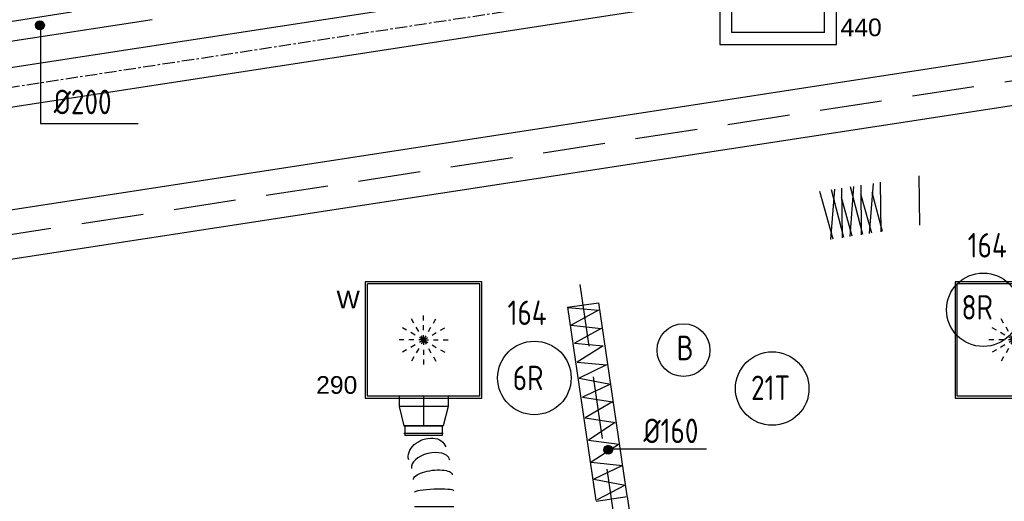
# Model space of a CAD drawing. Extents: x -156717 to 425753, y -51191 to 363295.
# Tile 414 of 502: x 215036 to 220057, y 116267 to 118724. Entities that reach past the tile are written whole.
import ezdxf
from ezdxf.enums import TextEntityAlignment as Align
from ezdxf.lldxf.tags import DXFTag

# ---------------------------------------------------------------- set-up
doc = ezdxf.new("R2010")
doc.units = 0
doc.header["$LTSCALE"] = 50
for name, pattern in [('CENTER', [2, 1.25, -0.25, 0.25, -0.25]), ('HIDDEN', [9.525, 6.35, -3.175]), ('STREEPJES', [0.1, 0.05, -0.05])]:
    doc.linetypes.add(name, pattern=pattern)
doc.layers.get('0').update_dxf_attribs({"linetype": 'CONTINUOUS'})
for name, color, linetype in [('57---0--VENTINST', 4, 'CONTINUOUS'), ('57LB', 4, 'CONTINUOUS'), ('WL570---_RETOUR_RST', 2, 'CONTINUOUS'), ('WL570---_RETOUR_RST_HL', 1, 'CONTINUOUS'), ('WL570---_TOEVOER', 3, 'CONTINUOUS'), ('WL570---_TOEVOER_RST', 2, 'CONTINUOUS'), ('WL570---_TOEVOER_RST_HL', 1, 'CONTINUOUS'), ('WM570---_RETOUR_RST_PR', 1, 'CONTINUOUS'), ('WM570---_TOEVOER_PR', 1, 'CONTINUOUS'), ('WM570---_TOEVOER_RST_PR', 1, 'CONTINUOUS')]:
    doc.layers.add(name, color=color, linetype=linetype)
doc.styles.add('BURO-018', font='ARIAL.TTF', dxfattribs={"height": 63})
doc.styles.add('ISO25', font='ISO', dxfattribs={"width": 0.9})
tags = doc.linetypes.add('CENTER2', pattern=[28.575, 19.05, -3.175, 3.175, -3.175]).pattern_tags.tags
tags[10:11] = [DXFTag(74, 4), DXFTag(75, 0), DXFTag(340, '0'), DXFTag(46, 1.0), DXFTag(50, 0.0), DXFTag(44, 0.0), DXFTag(45, 0.0)]
tags[8:9] = [DXFTag(74, 4), DXFTag(75, 0), DXFTag(340, '0'), DXFTag(46, 1.0), DXFTag(50, 0.0), DXFTag(44, 0.0), DXFTag(45, 0.0)]
tags[6:7] = [DXFTag(74, 4), DXFTag(75, 0), DXFTag(340, '0'), DXFTag(46, 1.0), DXFTag(50, 0.0), DXFTag(44, 0.0), DXFTag(45, 0.0)]
tags[4:5] = [DXFTag(74, 4), DXFTag(75, 0), DXFTag(340, '0'), DXFTag(46, 1.0), DXFTag(50, 0.0), DXFTag(44, 0.0), DXFTag(45, 0.0)]

# ---------------------------------------------------------------- blocks, each defined once
blk = doc.blocks.new('CIRC1MM')
at = {"color": 2, "linetype": 'Continuous'}
for p, q in [((-0.5, 0), (0.5, 0)), ((-0.49, 0.1), (0.49, 0.1)), ((-0.46, 0.2), (0.46, 0.2)), ((-0.4, 0.3), (0.4, 0.3)), ((-0.3, 0.4), (0.3, 0.4)), ((-0.49, -0.1), (0.49, -0.1)), ((-0.46, -0.2), (0.46, -0.2)), ((-0.4, -0.3), (0.4, -0.3)), ((-0.3, -0.4), (0.3, -0.4))]:
    blk.add_line(p, q, dxfattribs=at)
blk.add_circle((0, 0), 0.5, dxfattribs=at)
blk = doc.blocks.new('*U2524')
at = {"color": 0, "ltscale": 10}
for p, q in [((297.5, 297.5, -2782.5), (-297.5, 297.5, -2782.5)), ((-297.5, 297.5, -2782.5), (-297.5, -297.5, -2782.5)), ((286.5, 286.5, -2782.5), (-286.5, 286.5, -2782.5)), ((-286.5, -286.5, -2782.5), (-286.5, 286.5, -2782.5)), ((286.5, -286.5, -2782.5), (286.5, 286.5, -2782.5)), ((297.5, -297.5, -2782.5), (297.5, 297.5, -2782.5)), ((-297.5, -297.5, -2782.5), (297.5, -297.5, -2782.5)), ((286.5, -286.5, -2782.5), (-286.5, -286.5, -2782.5))]:
    blk.add_line(p, q, dxfattribs=at)
at = {"color": 8, "linetype": 'STREEPJES', "ltscale": 10}
for q in [(-62.5, 108.3, -2782.5), (0, 125, -2782.5), (62.5, 108.3, -2782.5), (-108.3, 62.5, -2782.5), (108.3, 62.5, -2782.5), (-125, 0, -2782.5), (-108.3, -62.5, -2782.5), (-62.5, -108.3, -2782.5), (0, -125, -2782.5), (62.5, -108.3, -2782.5), (108.3, -62.5, -2782.5), (125, 0, -2782.5)]:
    blk.add_line((0, 0, -2782.5), q, dxfattribs=at)
at = {"layer": 'WL570---_TOEVOER_RST_HL', "linetype": 'CENTER2'}
blk.add_circle((0, 0, -2782.5), 0.075, dxfattribs=at)
at = {"layer": 'WL570---_TOEVOER_RST', "color": 1, "style": 'BURO-018'}
for tag in ['MC', 'Q']:
    blk.add_attdef(tag, text='', height=90, dxfattribs=at).set_placement((0, 0), align=Align.MIDDLE)
at = {"layer": 'WM570---_TOEVOER_RST_PR', "color": 1, "style": 'BURO-018'}
blk.add_attdef('POSNR', text='', height=90, dxfattribs=at).set_placement((0, 0), align=Align.MIDDLE)
blk = doc.blocks.new('*U2538')
at = {"color": 0, "ltscale": 10}
for p, q in [((-53, 125, -2805), (0, 125, -2805)), ((-53, 125, -2805), (-53, -125, -2805)), ((0, 125, -2805), (99.1, 100, -2805)), ((0, 125, -2805), (0, -125, -2805)), ((0, 125, -2805), (0, -125, -2805)), ((0, 125, -2805), (0, -125, -2805)), ((99.1, 100, -2805), (99.1, -100, -2805)), ((99.1, 100, -2805), (99.1, -100, -2805)), ((99.1, 95, -2805), (148.6, 95, -2805)), ((148.6, 95, -2805), (148.6, -95, -2805)), ((148.6, 95, -2805), (148.6, -95, -2805)), ((0, -125, -2805), (99.1, -100, -2805)), ((99.1, -95, -2805), (148.6, -95, -2805)), ((-53, -125, -2805), (0, -125, -2805))]:
    blk.add_line(p, q, dxfattribs=at)
at = {"layer": 'WL570---_TOEVOER_RST_HL', "linetype": 'CENTER2'}
for p, q in [((-53, 0, -2805), (0, 0, -2805)), ((0, 0, -2805), (99.1, 0, -2805))]:
    blk.add_line(p, q, dxfattribs=at)
blk.add_circle((99.1, 0, -2805), 0.075, dxfattribs=at)
at = {"layer": 'WM570---_TOEVOER_RST_PR', "color": 1, "style": 'BURO-018'}
blk.add_attdef('POSNR', text='', height=90, dxfattribs=at).set_placement((0, 0), align=Align.MIDDLE)
blk = doc.blocks.new('*U2541')
at = {"color": 0, "ltscale": 10}
for p, q in [((565.3, 153.4, -2960), (565.3, -46.6, -2960)), ((602.8, 153.4, -2960), (602.8, -46.6, -2960)), ((0, 100, -2960), (0, -100, -2960)), ((38.3, 100, -2960), (38.3, -100, -2960)), ((115, 100, -2960), (115, -100, -2960)), ((191.7, 100, -2960), (191.7, -100, -2960)), ((272, -100, -2960), (272.2, -100, -2960))]:
    blk.add_line(p, q, dxfattribs=at)
at = {"color": 0, "ltscale": 10, "extrusion": (0, 0, -1)}
for centre, major_axis, ratio, start_param, end_param in [((341.4, 6.2, -2960), (13, -99.2), 0.350406, 3.15806, 6.299653), ((463.1, 35, -2960), (37.8, -92.8), 0.732009, 3.206781, 6.348374)]:
    blk.add_ellipse(centre, major_axis=major_axis, ratio=ratio, start_param=start_param, end_param=end_param, dxfattribs=at)
at = {"color": 0, "ltscale": 10}
for centre, major_axis, ratio, start_param, end_param in [((407.9, 18.1, -2960), (23.6, -97.3), 0.55915, 0.033556, 3.108037), ((267.9, 0, -2960), (-4.2, 100), 0.119331, 3.146582, 6.278196), ((407.9, 18.1, -2960), (23.6, -97.3), 0.55915, 6.249629, 6.316741)]:
    blk.add_ellipse(centre, major_axis=major_axis, ratio=ratio, start_param=start_param, end_param=end_param, dxfattribs=at)
at = {"layer": 'WM570---_TOEVOER_PR', "color": 1, "style": 'BURO-018'}
blk.add_attdef('POSNR', text='', height=90, dxfattribs=at).set_placement((0, 0), align=Align.MIDDLE)
blk = doc.blocks.new('*U2328')
at = {"color": 0, "ltscale": 10}
for p, q in [((297.5, 297.5, -2757.5), (-297.5, 297.5, -2757.5)), ((-297.5, 297.5, -2757.5), (-297.5, -297.5, -2757.5)), ((297.5, -297.5, -2757.5), (297.5, 297.5, -2757.5)), ((236.5, 236.5, -2757.5), (-236.5, 236.5, -2757.5)), ((-236.5, -236.5, -2757.5), (-236.5, 236.5, -2757.5)), ((236.5, -236.5, -2757.5), (236.5, 236.5, -2757.5)), ((236.5, -236.5, -2757.5), (-236.5, -236.5, -2757.5)), ((-297.5, -297.5, -2757.5), (297.5, -297.5, -2757.5))]:
    blk.add_line(p, q, dxfattribs=at)
at = {"color": 8, "linetype": 'STREEPJES', "ltscale": 10}
for q in [(-50, 86.6, -2757.5), (0, 100, -2757.5), (50, 86.6, -2757.5), (-100, 0, -2757.5), (-86.6, 50, -2757.5), (-86.6, -50, -2757.5), (-50, -86.6, -2757.5), (86.6, 50, -2757.5), (0, -100, -2757.5), (50, -86.6, -2757.5), (86.6, -50, -2757.5), (100, 0, -2757.5)]:
    blk.add_line((0, 0, -2757.5), q, dxfattribs=at)
at = {"layer": 'WL570---_RETOUR_RST_HL', "linetype": 'CENTER2'}
blk.add_circle((0, 0, -2757.5), 0.075, dxfattribs=at)
at = {"layer": 'WL570---_RETOUR_RST', "color": 1, "style": 'BURO-018'}
for tag in ['MC', 'Q']:
    blk.add_attdef(tag, text='', height=90, dxfattribs=at).set_placement((0, 0), align=Align.MIDDLE)
at = {"layer": 'WM570---_RETOUR_RST_PR', "color": 1, "style": 'BURO-018'}
blk.add_attdef('POSNR', text='', height=90, dxfattribs=at).set_placement((0, 0), align=Align.MIDDLE)

msp = doc.modelspace()

# ---------------------------------------------------------------- linework, layer by layer
at = {"layer": '57---0--VENTINST', "color": 8, "linetype": 'Continuous'}
for p, q in [((211795.48565, 117989.92326), (218961.38326, 119091.01885)), ((211825.8607, 117792.24333), (218991.75831, 118893.33892))]:
    msp.add_line(p, q, dxfattribs=at)
at = {"layer": '57---0--VENTINST', "color": 8, "linetype": 'CENTER'}
msp.add_line((211810.67318, 117891.08329), (218976.57078, 118992.17889), dxfattribs=at)
at = {"layer": '57LB', "color": 8, "linetype": 'HIDDEN'}
for p, q in [((216712.11509, 118979.1296), (211174.53019, 118128.23685)), ((221314.29727, 118598.67377), (213378.27174, 117379.24207)), ((217891.48254, 117373.08294), (218118.42529, 115826.06123))]:
    msp.add_line(p, q, dxfattribs=at)
at = {"layer": '57LB', "color": 8}
for p, q in [((215710.55244, 118724.0581), (211186.73417, 118028.93844)), ((221101.89271, 118693.82299), (213359.28734, 117502.79203)), ((220217.13732, 118303.6196), (213397.25615, 117255.69211))]:
    msp.add_line(p, q, dxfattribs=at)
at = {"layer": '57LB', "color": 8, "linetype": 'Continuous'}
for p, q in [((215142.01213, 118701.66039), (215142.01213, 118194.4226)), ((215142.01213, 118194.4226), (215639.24039, 118194.4226)), ((219621.65851, 117927.78626), (219623.55607, 117675.21822)), ((219190.15412, 117859.10874), (219170.64178, 117603.29543)), ((219237.89341, 117613.48929), (219175.31943, 117856.86013)), ((219227.4146, 117864.75661), (219229.31216, 117612.18856)), ((219288.34452, 117873.99223), (219268.83218, 117618.17892)), ((219335.60823, 117628.30069), (219273.03425, 117871.67153)), ((219325.48096, 117879.62129), (219327.37852, 117627.05325)), ((219387.29296, 117888.99062), (219367.78062, 117633.17731)), ((219424.55343, 117894.63849), (219426.451, 117642.07044)), ((219183.37977, 117605.22623), (219116.36869, 117847.92451)), ((219281.06888, 117620.03374), (219226.55633, 117817.46532)), ((219380.5186, 117635.10811), (219325.61781, 117833.9458)), ((219435.03225, 117643.37117), (219383.76668, 117842.75988)), ((217829.66476, 117257.15254), (217987.97047, 117280.37545)), ((217829.66476, 117257.15254), (217974.21161, 116271.80662)), ((217831.06619, 117256.05545), (217987.59029, 117242.57212)), ((217987.97047, 117280.37545), (218132.5696, 116294.67314)), ((217987.59029, 117242.57212), (217848.07968, 117165.04299)), ((217848.07968, 117165.04299), (218001.20108, 117148.18883)), ((218001.20108, 117148.18883), (217865.09317, 117074.03053)), ((217865.09317, 117074.03053), (218011.40917, 117060.54721)), ((218011.40917, 117060.54721), (217878.70396, 116976.27641)), ((217878.70396, 116976.27641), (218028.42266, 116962.79308)), ((218028.42266, 116962.79308), (217888.91205, 116895.37645)), ((217888.91205, 116895.37645), (218048.83885, 116865.03896)), ((218048.83885, 116865.03896), (217905.92554, 116797.62233)), ((217905.92554, 116797.62233), (218059.04694, 116774.0265)), ((218059.04694, 116774.0265), (217919.53633, 116693.12654)), ((217919.53633, 116693.12654), (218072.65773, 116669.53072)), ((218072.65773, 116669.53072), (217936.54982, 116578.51826)), ((217936.54982, 116578.51826), (218093.07392, 116558.29327)), ((218093.07392, 116558.29327), (217950.16061, 116467.28081)), ((218040.33972, 116534.2756), (218537.56799, 116534.2756)), ((217950.16061, 116467.28081), (218110.08741, 116450.42665)), ((218110.08741, 116450.42665), (217963.7714, 116379.63918)), ((217963.7714, 116379.63918), (218123.6982, 116349.3017)), ((218123.6982, 116349.3017), (217980.78489, 116275.1434)), ((217974.8079, 116267.74188), (218133.11361, 116290.96478)), ((218133.05367, 116291.37332), (218199.50268, 115838.40424))]:
    msp.add_line(p, q, dxfattribs=at)
for centre, radius in [((219949.53692, 117244.38533), 187.5), ((218420.74348, 117038.48012), 134.62912), ((217660.34239, 116896.43032), 187.5), ((218873.3108, 116842.43016), 187.5)]:
    msp.add_circle(centre, radius, dxfattribs=at)

# ---------------------------------------------------------------- block references
at = {"layer": '57LB', "color": 8, "linetype": 'Continuous', "xscale": 45, "yscale": 45, "zscale": 45}
for p in [(215138.73517, 118695.69985), (218037.06277, 116530.19512)]:
    msp.add_blockref('CIRC1MM', p, dxfattribs=at)
at = {"layer": 'WL570---_RETOUR_RST'}
ref = msp.add_blockref('*U2328', (218903.55053, 118894.89081, 2757.5), dxfattribs=at)
ref.add_attrib('Q', '440', dxfattribs={"color": 1, "height": 90, "style": 'BURO-018'}).set_placement((219326.82919, 118685.41916), align=Align.MIDDLE)
ref.add_attrib('MC', 'Y', dxfattribs={"color": 1, "height": 90, "style": 'BURO-018'}).set_placement((219271.13686, 118835.53306), align=Align.MIDDLE)
at = {"layer": 'WL570---_TOEVOER', "rotation": 90}
msp.add_blockref('*U2541', (217148.78391, 116048.80286, 2960), dxfattribs=at)
at = {"layer": 'WL570---_TOEVOER_RST'}
ref = msp.add_blockref('*U2524', (217095.33682, 117090.18331, 2782.5), dxfattribs=at)
ref.add_attrib('Q', '290', dxfattribs={"color": 1, "height": 90, "style": 'BURO-018'}).set_placement((216652.43, 116860.78886), align=Align.MIDDLE)
ref.add_attrib('MC', 'W', dxfattribs={"color": 1, "height": 90, "style": 'BURO-018'}).set_placement((216710.80498, 117296.44091), align=Align.MIDDLE)
ref = msp.add_blockref('*U2524', (220103.11431, 117090.18331, 2782.5), dxfattribs=at)
ref.add_attrib('Q', '290', dxfattribs={"color": 1, "height": 90, "style": 'BURO-018'}).set_placement((220575.61431, 116792.68331), align=Align.MIDDLE)
ref.add_attrib('MC', 'W', dxfattribs={"color": 1, "height": 90, "style": 'BURO-018'}).set_placement((220575.61431, 117288.07331), align=Align.MIDDLE)
at = {"layer": 'WL570---_TOEVOER_RST', "rotation": 270}
msp.add_blockref('*U2538', (217095.33682, 116750.68331, 2805), dxfattribs=at)

# ---------------------------------------------------------------- texts
at = {"layer": '57LB', "color": 8, "linetype": 'Continuous', "style": 'ISO25', "width": 0.9}
for s, p in [('%%C200', (215209.20493, 118242.16448)), ('8R', (219839.02041, 117194.38533)), ('B', (218386.07615, 116987.01748)), ('6R', (217549.82588, 116833.99346)), ('21T', (218765.15864, 116783.68811)), ('%%C160', (218216.44934, 116564.02943))]:
    msp.add_text(s, height=125, dxfattribs=at).set_placement(p)
at = {"layer": '57LB', "color": 2, "linetype": 'Continuous', "style": 'ISO25', "width": 0.9}
for p in [(219870.17373, 117510.87424), (217523.35628, 117166.72069)]:
    msp.add_text('164', height=125, dxfattribs=at).set_placement(p)

doc.saveas('drawing.dxf')
